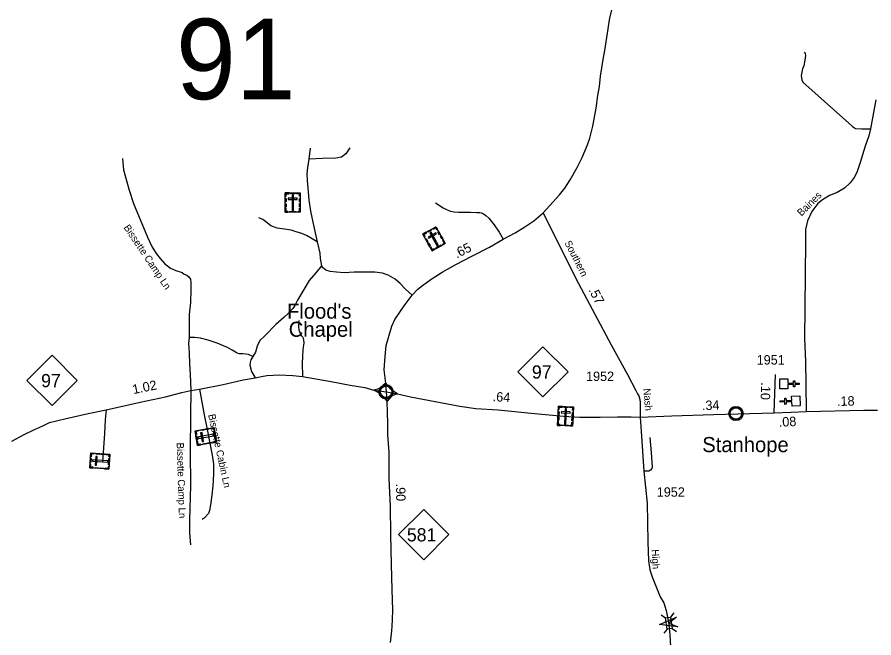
# Model space of a CAD drawing. Extents: x 2220236 to 2384410, y 720751 to 894131.
# Drawn here: x 2261666 to 2273018, y 768164 to 776386 of the extents above; entities that cross this region are included whole.
import ezdxf

# ---------------------------------------------------------------- set-up
doc = ezdxf.new("R2010")
doc.units = 0
doc.layers.add('Default', color=7, linetype='Continuous')

msp = doc.modelspace()

# ---------------------------------------------------------------- linework, layer by layer
at = {"layer": 'Default'}
for p, q in [((2265549, 774652), (2265530, 774506)), ((2271696, 771144), (2271714, 771653)), ((2270366, 768494), (2270325, 768439)), ((2270199, 768470), (2270255, 768428)), ((2270278, 768279), (2270237, 768224)), ((2270346, 768289), (2270401, 768248))]:
    msp.add_line(p, q, dxfattribs=at)
for points in [[(2268638, 773795), (2268724, 773892), (2268853, 774031), (2268921, 774120), (2268994, 774232), (2269085, 774395), (2269151, 774527), (2269224, 774695), (2269255, 774784), (2269292, 774944), (2269339, 775182), (2269359, 775350), (2269382, 775467), (2269397, 775606), (2269429, 775824), (2269452, 775946), (2269478, 776117), (2269519, 776376), (2269733, 777203)], [(2272093, 775923), (2272109, 775904), (2272112, 775877), (2272105, 775818), (2272088, 775741), (2272074, 775700), (2272060, 775637), (2272056, 775613), (2272063, 775557), (2272077, 775527), (2272685, 774984), (2272734, 774936), (2272776, 774912), (2272853, 774905), (2272972, 774905)], [(2273043, 775290), (2272972, 774905), (2272949, 774814), (2272902, 774677), (2272838, 774462), (2272791, 774327), (2272755, 774263), (2272705, 774192), (2272628, 774122), (2272532, 774065), (2272430, 774024), (2272339, 773967), (2272277, 773917), (2272197, 773813), (2272137, 773686), (2272114, 773572), (2272113, 773420), (2272101, 772529), (2272099, 772129), (2272110, 771824), (2272118, 771530), (2272121, 771162)], [(2266076, 774657), (2266021, 774576), (2265966, 774532), (2265888, 774519), (2265712, 774514), (2265530, 774506)], [(2263061, 774512), (2263075, 774365), (2263151, 774096), (2263207, 773918), (2263395, 773470), (2263452, 773347), (2263507, 773255), (2263560, 773188), (2263620, 773124), (2263699, 773063), (2263771, 773028), (2263853, 773003), (2263881, 772983), (2263915, 772969), (2263942, 772946), (2263962, 772914), (2263970, 772872), (2263969, 772774), (2263965, 772608), (2263946, 772446), (2263946, 772308), (2263947, 772142)], [(2265530, 774506), (2265515, 774396), (2265506, 774310), (2265507, 774222), (2265531, 773968), (2265555, 773816), (2265584, 773671), (2265642, 773409)], [(2267211, 773928), (2267313, 773859), (2267366, 773833), (2267408, 773818), (2267458, 773808), (2267516, 773803), (2267592, 773801), (2267672, 773802), (2267758, 773797), (2267796, 773799), (2267820, 773792), (2267844, 773780), (2267875, 773758), (2267914, 773723), (2267985, 773637), (2268053, 773538), (2268107, 773443)], [(2265642, 773409), (2265574, 773451), (2265500, 773492), (2265439, 773521), (2265363, 773541), (2265295, 773564), (2265211, 773579), (2265111, 773592), (2265061, 773610), (2265029, 773623), (2264958, 773681), (2264922, 773704), (2264868, 773728)], [(2266561, 771421), (2266550, 771537), (2266528, 771715), (2266541, 771893), (2266558, 772037), (2266594, 772174), (2266631, 772291), (2266670, 772381), (2266796, 772561), (2266902, 772702), (2266977, 772784), (2267038, 772833), (2267150, 772914), (2267297, 773006), (2267480, 773111), (2267689, 773219), (2267924, 773338), (2268107, 773443), (2268263, 773531), (2268392, 773607), (2268511, 773690), (2268638, 773795)], [(2268638, 773795), (2268890, 773285), (2269104, 772857), (2269536, 772045), (2269753, 771652), (2269865, 771442), (2269885, 771398), (2269902, 771368), (2269916, 771322), (2269920, 771283), (2269921, 771089)], [(2265642, 773409), (2265676, 773260), (2265683, 773190), (2265697, 773090)], [(2265697, 773090), (2265624, 772999), (2265535, 772899), (2265382, 772635), (2265346, 772567), (2265321, 772527), (2265264, 772464), (2265202, 772406), (2265093, 772315), (2264950, 772164), (2264883, 772103), (2264846, 772029), (2264823, 771948), (2264789, 771890)], [(2266902, 772702), (2266814, 772781), (2266743, 772856), (2266677, 772915), (2266582, 772969), (2266506, 772996), (2266406, 773007), (2266288, 773006), (2266134, 773008), (2266000, 772999), (2265896, 773006), (2265812, 773015), (2265756, 773035), (2265724, 773062), (2265697, 773090)], [(2265398, 772366), (2265393, 772288), (2265397, 772246), (2265428, 772170), (2265450, 772148), (2265462, 772111), (2265465, 772071), (2265453, 771984), (2265448, 771886), (2265445, 771803), (2265448, 771625)], [(2263947, 772142), (2263938, 772062), (2263945, 771940), (2263948, 771794), (2263958, 771656), (2263967, 771439)], [(2264789, 771890), (2264731, 771916), (2264695, 771923), (2264659, 771925), (2264613, 771924), (2264581, 771936), (2264514, 771973), (2264454, 772011), (2264316, 772069), (2264197, 772108), (2264097, 772134), (2264015, 772143), (2263947, 772142)], [(2264789, 771890), (2264762, 771848), (2264752, 771812), (2264748, 771774), (2264772, 771693), (2264821, 771610)], [(2261594, 770771), (2261760, 770856), (2261887, 770921), (2262005, 770974), (2262096, 771016), (2262316, 771071), (2262606, 771134), (2262845, 771185), (2263296, 771288), (2263633, 771356), (2263848, 771415), (2263967, 771439), (2264084, 771459), (2264396, 771522), (2264662, 771581), (2264821, 771610), (2264904, 771625), (2264975, 771637), (2265057, 771644), (2265140, 771647), (2265318, 771639), (2265448, 771625), (2265826, 771561), (2266077, 771510), (2266274, 771478), (2266392, 771447), (2266561, 771421)], [(2263967, 771439), (2263965, 771117), (2263957, 770634), (2263962, 770182), (2263948, 769723), (2263952, 769550), (2263965, 769394)], [(2264084, 771459), (2264143, 771118), (2264182, 770947), (2264250, 770584), (2264267, 770464), (2264270, 770336), (2264259, 770178), (2264247, 770052), (2264228, 769926), (2264213, 769850), (2264201, 769812), (2264144, 769751), (2264120, 769733)], [(2266550, 771537), (2266514, 771510), (2266492, 771486), (2266458, 771462), (2266392, 771447)], [(2266568, 771299), (2266525, 771353), (2266491, 771386), (2266451, 771414), (2266392, 771447)], [(2266705, 771396), (2266650, 771432), (2266616, 771460), (2266550, 771537)], [(2266614, 768100), (2266623, 768178), (2266633, 768256), (2266637, 768320), (2266641, 768408), (2266646, 768531), (2266635, 768805), (2266626, 769135), (2266618, 769533), (2266615, 769902), (2266597, 770273), (2266594, 770624), (2266577, 770851), (2266577, 771002), (2266573, 771147), (2266568, 771299), (2266561, 771421)], [(2266561, 771421), (2266705, 771396), (2266877, 771356), (2267531, 771234), (2267746, 771203), (2268041, 771183), (2268477, 771139), (2268904, 771102), (2269124, 771088), (2269392, 771088), (2269621, 771093), (2269802, 771090), (2269921, 771089)], [(2266705, 771396), (2266633, 771370), (2266568, 771299)], [(2262845, 771185), (2262832, 771054), (2262824, 770870), (2262797, 770492)], [(2269921, 771089), (2270340, 771107), (2270891, 771121), (2271696, 771144)], [(2271696, 771144), (2271924, 771155), (2272121, 771162)], [(2272121, 771162), (2272885, 771181), (2273066, 771180)], [(2269921, 771089), (2269942, 770768), (2269969, 770371), (2270015, 769950), (2270021, 769435), (2270033, 769183), (2270051, 769063), (2270080, 768973), (2270132, 768840), (2270187, 768708), (2270233, 768627), (2270267, 768524), (2270295, 768373), (2270306, 768293)], [(2270051, 770820), (2270060, 770718), (2270070, 770563), (2270075, 770485), (2270080, 770431), (2270078, 770405), (2270057, 770384), (2270037, 770372), (2269969, 770371)], [(2270306, 768293), (2270316, 768205), (2270325, 768047), (2270335, 767859), (2270371, 767732), (2270407, 767580), (2270464, 767406), (2270558, 767120), (2270660, 766796), (2270823, 766303), (2270886, 766113), (2270919, 766007), (2270932, 765934), (2270937, 765878), (2270939, 765756), (2270932, 765574), (2270927, 765384), (2270904, 764668), (2270901, 764411), (2270880, 764025)]]:
    msp.add_lwpolyline(points, dxfattribs=at)
for points in [[(2265218, 774057), (2265417, 774057), (2265417, 773802), (2265218, 773802)], [(2265218, 774013), (2265230, 774013), (2265230, 774045), (2265270, 774045), (2265270, 774057), (2265218, 774057)], [(2265292, 774057), (2265344, 774057), (2265344, 774045), (2265292, 774045)], [(2265418, 774013), (2265406, 774013), (2265406, 774045), (2265366, 774045), (2265366, 774056), (2265418, 774056)], [(2265218, 773939), (2265218, 773982), (2265230, 773982), (2265230, 773939)], [(2265259, 773988), (2265259, 773970), (2265377, 773970), (2265377, 773988)], [(2265327, 774027), (2265309, 774027), (2265309, 773824), (2265327, 773824)], [(2265406, 773940), (2265406, 773983), (2265418, 773983), (2265418, 773940)], [(2265218, 773872), (2265218, 773915), (2265230, 773915), (2265230, 773872)], [(2265251, 773802), (2265251, 773813), (2265229, 773813), (2265229, 773854), (2265218, 773854), (2265218, 773802)], [(2265276, 773813), (2265361, 773813), (2265361, 773802), (2265276, 773802)], [(2265384, 773802), (2265384, 773813), (2265406, 773813), (2265406, 773854), (2265417, 773854), (2265417, 773802)], [(2265406, 773874), (2265406, 773917), (2265417, 773917), (2265417, 773874)], [(2267042, 773513), (2267216, 773609), (2267339, 773386), (2267165, 773290)], [(2267237, 773571), (2267228, 773566), (2267212, 773594), (2267176, 773574), (2267171, 773584), (2267217, 773609)], [(2267063, 773475), (2267073, 773480), (2267057, 773509), (2267093, 773528), (2267088, 773538), (2267042, 773513)], [(2267107, 773549), (2267152, 773574), (2267158, 773564), (2267112, 773539)], [(2267111, 773473), (2267120, 773457), (2267223, 773514), (2267214, 773530)], [(2267152, 773540), (2267135, 773531), (2267233, 773353), (2267250, 773362)], [(2267263, 773502), (2267242, 773540), (2267252, 773545), (2267273, 773507)], [(2267295, 773444), (2267274, 773482), (2267284, 773487), (2267305, 773449)], [(2267099, 773410), (2267078, 773448), (2267088, 773453), (2267109, 773416)], [(2267131, 773351), (2267110, 773389), (2267120, 773395), (2267141, 773357)], [(2267210, 773328), (2267284, 773369), (2267290, 773359), (2267215, 773318)], [(2267310, 773370), (2267305, 773380), (2267324, 773391), (2267305, 773426), (2267314, 773432), (2267339, 773386)], [(2267194, 773306), (2267188, 773316), (2267169, 773305), (2267150, 773341), (2267140, 773335), (2267165, 773290)], [(2268300, 771688), (2268633, 772021), (2268966, 771688), (2268633, 771355)], [(2261797, 771574), (2262130, 771907), (2262463, 771574), (2262130, 771241)], [(2271877, 771594), (2271878, 771537), (2271954, 771537), (2271954, 771569), (2271970, 771570), (2271970, 771538), (2272030, 771538), (2272030, 771522), (2271970, 771522), (2271970, 771490), (2271954, 771489), (2271954, 771521), (2271878, 771521), (2271878, 771463), (2271772, 771463), (2271771, 771593)], [(2266478, 771436), (2266479, 771441), (2266481, 771448), (2266484, 771455), (2266486, 771461), (2266490, 771467), (2266494, 771472), (2266498, 771476), (2266502, 771481), (2266508, 771485), (2266513, 771489), (2266518, 771492), (2266523, 771494), (2266528, 771497), (2266534, 771498), (2266538, 771499), (2266543, 771500), (2266547, 771501), (2266554, 771501), (2266558, 771501), (2266564, 771501), (2266569, 771500), (2266574, 771499), (2266579, 771498), (2266584, 771496), (2266591, 771493), (2266597, 771489), (2266602, 771486), (2266607, 771482), (2266610, 771479), (2266614, 771474), (2266618, 771470), (2266621, 771465), (2266625, 771460), (2266627, 771455), (2266629, 771450), (2266631, 771445), (2266632, 771440), (2266633, 771434), (2266634, 771429), (2266634, 771423), (2266634, 771418), (2266633, 771412), (2266632, 771407), (2266630, 771400), (2266629, 771395), (2266626, 771389), (2266623, 771383), (2266620, 771378), (2266616, 771373), (2266612, 771369), (2266607, 771364), (2266602, 771360), (2266597, 771356), (2266593, 771354), (2266586, 771350), (2266579, 771348), (2266573, 771346), (2266566, 771345), (2266562, 771344), (2266557, 771344), (2266552, 771344), (2266547, 771345), (2266542, 771345), (2266536, 771347), (2266531, 771348), (2266526, 771350), (2266521, 771352), (2266517, 771354), (2266511, 771358), (2266505, 771362), (2266500, 771367), (2266496, 771372), (2266493, 771376), (2266490, 771380), (2266485, 771387), (2266484, 771391), (2266482, 771395), (2266479, 771403), (2266478, 771410), (2266477, 771415), (2266477, 771421), (2266477, 771426), (2266477, 771432)], [(2271933, 771235), (2271931, 771292), (2271854, 771290), (2271855, 771258), (2271840, 771257), (2271838, 771289), (2271778, 771287), (2271778, 771303), (2271838, 771305), (2271837, 771337), (2271853, 771338), (2271854, 771306), (2271930, 771308), (2271928, 771366), (2272035, 771369), (2272039, 771239)], [(2268840, 771232), (2269039, 771222), (2269026, 770968), (2268827, 770978)], [(2268838, 771189), (2268849, 771189), (2268851, 771221), (2268891, 771219), (2268892, 771230), (2268840, 771232)], [(2268914, 771229), (2268966, 771226), (2268965, 771215), (2268913, 771217)], [(2269037, 771179), (2269025, 771180), (2269027, 771212), (2268986, 771214), (2268987, 771225), (2269039, 771222)], [(2271113, 771148), (2271114, 771154), (2271116, 771160), (2271119, 771167), (2271122, 771173), (2271125, 771179), (2271129, 771184), (2271133, 771188), (2271137, 771193), (2271143, 771197), (2271148, 771201), (2271153, 771204), (2271158, 771206), (2271164, 771209), (2271169, 771211), (2271174, 771212), (2271179, 771212), (2271183, 771213), (2271189, 771213), (2271193, 771213), (2271199, 771213), (2271204, 771212), (2271209, 771211), (2271214, 771210), (2271219, 771208), (2271226, 771205), (2271232, 771202), (2271237, 771198), (2271242, 771194), (2271246, 771191), (2271250, 771187), (2271254, 771182), (2271257, 771177), (2271260, 771172), (2271262, 771167), (2271264, 771162), (2271266, 771157), (2271267, 771152), (2271268, 771146), (2271269, 771142), (2271269, 771136), (2271269, 771130), (2271268, 771124), (2271267, 771119), (2271266, 771113), (2271264, 771107), (2271262, 771102), (2271258, 771096), (2271255, 771090), (2271252, 771086), (2271247, 771081), (2271242, 771076), (2271237, 771072), (2271232, 771068), (2271228, 771066), (2271221, 771063), (2271214, 771060), (2271208, 771058), (2271201, 771057), (2271197, 771057), (2271192, 771056), (2271187, 771056), (2271182, 771057), (2271177, 771058), (2271171, 771059), (2271166, 771060), (2271161, 771062), (2271157, 771064), (2271153, 771066), (2271146, 771070), (2271140, 771075), (2271135, 771079), (2271131, 771084), (2271128, 771088), (2271125, 771092), (2271121, 771099), (2271119, 771103), (2271117, 771107), (2271115, 771115), (2271113, 771122), (2271112, 771127), (2271112, 771134), (2271112, 771138), (2271113, 771145)], [(2268831, 771048), (2268833, 771091), (2268844, 771091), (2268842, 771047)], [(2268834, 771115), (2268836, 771158), (2268847, 771158), (2268845, 771115)], [(2268877, 771162), (2268876, 771144), (2268994, 771138), (2268995, 771156)], [(2268947, 771198), (2268929, 771199), (2268918, 770996), (2268937, 770995)], [(2269021, 771107), (2269024, 771150), (2269035, 771149), (2269033, 771106)], [(2268860, 770976), (2268861, 770988), (2268839, 770989), (2268841, 771029), (2268830, 771030), (2268827, 770978)], [(2268885, 770987), (2268970, 770982), (2268969, 770971), (2268884, 770975)], [(2268993, 770970), (2268993, 770981), (2269015, 770980), (2269017, 771021), (2269028, 771020), (2269026, 770968)], [(2269018, 771041), (2269020, 771084), (2269032, 771084), (2269030, 771040)], [(2264058, 770712), (2264024, 770908), (2264274, 770952), (2264309, 770756)], [(2264066, 770916), (2264068, 770905), (2264037, 770899), (2264044, 770859), (2264033, 770857), (2264024, 770908)], [(2264140, 770917), (2264098, 770910), (2264096, 770921), (2264138, 770928)], [(2264118, 770764), (2264136, 770767), (2264116, 770883), (2264098, 770880)], [(2264205, 770929), (2264163, 770921), (2264161, 770932), (2264203, 770940)], [(2264280, 770920), (2264269, 770918), (2264265, 770939), (2264225, 770932), (2264223, 770943), (2264274, 770952)], [(2264288, 770811), (2264273, 770894), (2264284, 770896), (2264299, 770813)], [(2264045, 770785), (2264036, 770836), (2264048, 770838), (2264057, 770787)], [(2264101, 770720), (2264099, 770731), (2264067, 770725), (2264060, 770765), (2264049, 770763), (2264058, 770712)], [(2264068, 770825), (2264071, 770806), (2264271, 770841), (2264268, 770860)], [(2264240, 770744), (2264197, 770737), (2264195, 770748), (2264238, 770755)], [(2264303, 770789), (2264292, 770787), (2264296, 770765), (2264256, 770758), (2264258, 770747), (2264309, 770756)], [(2264174, 770732), (2264131, 770725), (2264129, 770736), (2264172, 770744)], [(2262628, 770415), (2262642, 770614), (2262896, 770596), (2262882, 770397)], [(2262633, 770489), (2262637, 770541), (2262648, 770540), (2262645, 770488)], [(2262685, 770611), (2262684, 770599), (2262652, 770601), (2262649, 770561), (2262638, 770562), (2262642, 770614)], [(2262665, 770522), (2262664, 770503), (2262866, 770489), (2262867, 770508)], [(2262699, 770451), (2262717, 770450), (2262726, 770567), (2262707, 770568)], [(2262757, 770594), (2262714, 770597), (2262715, 770608), (2262758, 770605)], [(2262823, 770590), (2262780, 770593), (2262781, 770604), (2262824, 770601)], [(2262894, 770563), (2262882, 770564), (2262884, 770586), (2262843, 770588), (2262844, 770599), (2262896, 770596)], [(2262875, 770455), (2262881, 770540), (2262892, 770539), (2262886, 770455)], [(2262671, 770412), (2262672, 770423), (2262640, 770425), (2262643, 770466), (2262632, 770467), (2262628, 770415)], [(2262745, 770407), (2262702, 770410), (2262703, 770421), (2262746, 770418)], [(2262812, 770402), (2262769, 770405), (2262770, 770416), (2262813, 770413)], [(2262884, 770430), (2262873, 770431), (2262871, 770409), (2262831, 770412), (2262830, 770401), (2262882, 770397)], [(2266720, 769531), (2267053, 769864), (2267386, 769531), (2267053, 769198)], [(2270421, 768311), (2270179, 768341), (2270404, 768436), (2270300, 768358)], [(2270325, 768439), (2270346, 768289), (2270277, 768279), (2270255, 768428)]]:
    msp.add_lwpolyline(points, close=True, dxfattribs=at)
for centre, radius in [((2266555, 771423), 94.3), ((2266555, 771424), 76.7), ((2271191, 771136), 94.3), ((2271190, 771136), 76.7)]:
    msp.add_circle(centre, radius, dxfattribs=at)

# ---------------------------------------------------------------- texts
for s, height, p in [('91', 1066.3, (2263771, 775299)), ("Flood's", 200, (2265242, 772392)), ('Chapel', 200, (2265265, 772152)), ('1951', 125, (2271465, 771784)), ('97', 175, (2268487, 771598)), ('97', 175, (2261984, 771484)), ('1952', 125, (2269204, 771566)), ('Stanhope', 200, (2270744, 770624)), ('1952', 125, (2270141, 770033)), ('581', 175, (2266830, 769441))]:
    msp.add_text(s, height=height, dxfattribs=at).set_placement(p)
for s, height, rotation, p in [('Baines', 95, 44.7931, (2272058, 773744)), ('Bissette Camp Ln', 95, 303.9703, (2263073, 773599)), ('.65', 125, 27.1103, (2267492, 773188)), ('Southern', 95, 296.9655, (2268916, 773398)), ('.57', 125, 298.1143, (2269233, 772772)), ('1.02', 125, 11.4767, (2263207, 771392)), ('Nash', 95, 274.7578, (2269963, 771464)), ('.10', 125, 267.9885, (2271525, 771550)), ('.64', 125, 356.2149, (2267964, 771300)), ('.18', 125, 1.4635, (2272531, 771235)), ('.34', 125, 1.5217, (2270741, 771180)), ('Bissette Cabin Ln', 95, 282.2898, (2264197, 771118)), ('.08', 125, 2.8644, (2271761, 770959)), ('Bissette Camp Ln', 95, 271.7621, (2263780, 770749)), ('.90', 125, 270.5268, (2266686, 770206)), ('High', 95, 273.1925, (2270073, 769333))]:
    msp.add_text(s, height=height, rotation=rotation, dxfattribs=at).set_placement(p)

doc.saveas('drawing.dxf')
